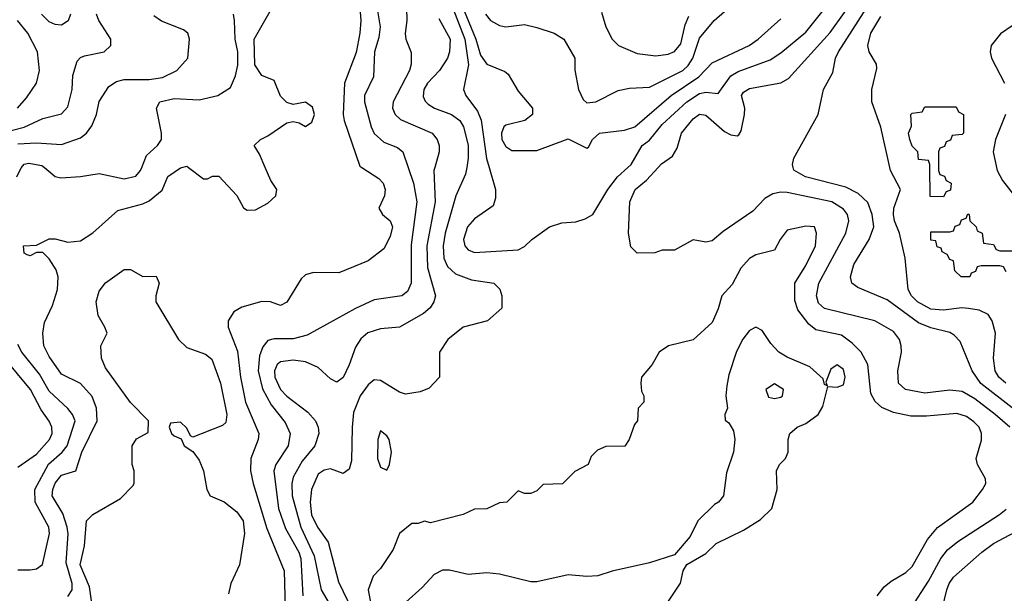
# Model space of a CAD drawing. Header units: inches. Extents: x 1793389 to 1900389, y 320802 to 470796.
# Tile 613 of 656: x 1853496 to 1856644, y 428638 to 430473. Entities that reach past the tile are written whole.
import ezdxf

# ---------------------------------------------------------------- set-up
doc = ezdxf.new("R2010")
doc.units = ezdxf.units.IN
doc.header["$MEASUREMENT"] = 0
doc.layers.add('B8452', color=7, linetype='Continuous')
doc.layers.add('B8453', color=7, linetype='Continuous')

msp = doc.modelspace()

# ---------------------------------------------------------------- linework, layer by layer
at = {"layer": 'B8452', "color": 2}
for points, elevation in [([(1853487, 429970), (1853500.8, 429999.2), (1853501.5, 430000)], 274), ([(1853650, 428627.7), (1853663.6, 428650), (1853663.5, 428670), (1853644.6, 428735.4), (1853650.9, 428829.1), (1853648.4, 428850), (1853633.7, 428893.7), (1853600.4, 428950), (1853602.3, 428970), (1853610, 428990.5), (1853630, 429016.4), (1853676, 429030), (1853694.3, 429090), (1853743.6, 429190), (1853742, 429230), (1853727.7, 429267.7), (1853690, 429309.3), (1853630, 429339.5), (1853590, 429396), (1853573.3, 429430), (1853569.6, 429470.4), (1853575.1, 429504.9), (1853600.9, 429559.1), (1853617.2, 429610), (1853619, 429650), (1853612.9, 429672.9), (1853590, 429708), (1853570, 429728), (1853550, 429728), (1853530, 429718), (1853520.4, 429720.4), (1853510, 429726), (1853508, 429750), (1853550, 429752), (1853590, 429772), (1853610, 429772), (1853650, 429761), (1853690, 429766), (1853730, 429791), (1853810, 429862.8), (1853890, 429883.8), (1853910, 429893.4), (1853951.9, 429928.1), (1853970, 429970.8), (1854010, 429998.8), (1854014.1, 430000)], 270), ([(1853575, 430000), (1853610, 429971.3), (1853627.5, 429967.5), (1853690, 429970.8), (1853750, 429980.7), (1853830, 429963.8), (1853867.5, 429972.5), (1853882, 429990), (1853886.2, 430000)], 274), ([(1854036.1, 430000), (1854083.6, 429963.6), (1854096.4, 429963.6), (1854112.7, 429972.7), (1854132.7, 429972.7), (1854190.7, 429910.7), (1854211.6, 429871.6), (1854223.6, 429863.6), (1854250, 429864.7), (1854290, 429886), (1854315.3, 429910), (1854318, 429930), (1854299, 429959), (1854281.5, 430000)], 270), ([(1854590.2, 430000), (1854644.8, 429964.8), (1854658.4, 429950), (1854664.2, 429930), (1854662.6, 429910), (1854644.4, 429870), (1854656.3, 429850), (1854681.1, 429830), (1854687.7, 429810), (1854680.2, 429779.8), (1854660, 429740), (1854610, 429701.1), (1854517, 429663), (1854435.2, 429664.8), (1854410, 429657), (1854396.1, 429643.9), (1854350, 429569.2), (1854330, 429559.3), (1854298, 429570), (1854270, 429571.5), (1854206.3, 429553.7), (1854181.1, 429538.9), (1854163, 429510), (1854162.8, 429490), (1854192.3, 429412.3), (1854202, 429330), (1854218.4, 429250), (1854260.5, 429150), (1854259.1, 429130), (1854234.9, 429070), (1854234.4, 429030), (1854242.4, 428990), (1854285.8, 428845.8), (1854342, 428710), (1854344.9, 428590)], 270), ([(1854738.2, 430000), (1854755.8, 429950), (1854766, 429890), (1854747.3, 429752.7), (1854748.2, 429630), (1854736.5, 429603.5), (1854718, 429590), (1854630, 429577.2), (1854570, 429549.4), (1854415.8, 429464.2), (1854370, 429451.8), (1854310, 429452), (1854290, 429446.6), (1854273.3, 429426.7), (1854262.4, 429397.6), (1854258.5, 429350), (1854272.2, 429292.2), (1854300.7, 429240.7), (1854345.1, 429185.1), (1854360.5, 429150), (1854354.9, 429110), (1854314.9, 429050), (1854308.4, 429030), (1854324, 428910), (1854345.5, 428845.5), (1854388.8, 428770), (1854395.2, 428750), (1854401.1, 428630)], 274), ([(1854823.3, 430000), (1854820.5, 429990), (1854824.9, 429890), (1854797.7, 429750), (1854799.9, 429679.9), (1854825.5, 429590), (1854820.5, 429570), (1854808.7, 429551.3), (1854787.3, 429532.7), (1854710, 429489.4), (1854650, 429483.7), (1854608.8, 429471.2), (1854587.4, 429452.6), (1854570, 429425.2), (1854550, 429368.7), (1854530, 429329), (1854510, 429314), (1854490, 429324), (1854450, 429360.9), (1854410, 429378.4), (1854370, 429384.2), (1854330, 429378.4), (1854319.1, 429370), (1854310.4, 429350), (1854312.2, 429330), (1854330.4, 429290), (1854350, 429268.5), (1854417.4, 429217.4), (1854442, 429190), (1854450.6, 429170), (1854453, 429150), (1854439.3, 429110), (1854399.4, 429060.6), (1854370.4, 429010), (1854366, 428990), (1854367.6, 428950), (1854394.9, 428850), (1854438, 428758), (1854460.3, 428650), (1854485.5, 428605.5)], 278), ([(1854925.3, 430000), (1854921.7, 429978.3), (1854890.3, 429909.7), (1854856.9, 429790), (1854850.3, 429750), (1854852, 429710), (1854864, 429684), (1854890, 429660.5), (1854941.1, 429641.1), (1855012, 429630), (1855030.9, 429610.9), (1855038, 429590), (1855038, 429550), (1854992, 429510), (1854914, 429490), (1854864.7, 429450), (1854838, 429410), (1854838, 429330), (1854805.4, 429294.6), (1854776.9, 429283.1), (1854730, 429275.3), (1854710, 429282), (1854650, 429319), (1854630, 429321.2), (1854610, 429305.2), (1854584.4, 429270), (1854563.8, 429216.2), (1854558.7, 429170), (1854557.5, 429062.5), (1854550, 429035.3), (1854530, 429022), (1854490, 429036), (1854470, 429032.3), (1854450, 429019.3), (1854428.8, 428970), (1854425.2, 428930), (1854429.3, 428889.3), (1854448.7, 428850), (1854482, 428802), (1854515.6, 428675.6), (1854573.8, 428553.8)], 282), ([(1854997.3, 430000), (1855017.3, 429930), (1855018, 429902), (1855010, 429878), (1854950, 429836), (1854928.2, 429810), (1854915.5, 429770), (1854919.1, 429750), (1854930, 429737.3), (1854950, 429728.2), (1855090, 429737.3), (1855110, 429747.7), (1855133.2, 429770), (1855190, 429810.5), (1855230, 429823), (1855274, 429826), (1855304.1, 429835.9), (1855328.7, 429850), (1855377, 429930), (1855407.3, 429970), (1855440.7, 430000)], 286), ([(1856662, 429170), (1856615.6, 429210), (1856550, 429260.5), (1856510, 429283.6), (1856470, 429287.6), (1856390, 429278.4), (1856328.7, 429290), (1856306, 429310), (1856303.7, 429350), (1856316, 429410), (1856315.1, 429430), (1856309.3, 429450), (1856290, 429476), (1856230, 429509.3), (1856070, 429549.6), (1856050, 429566), (1856044.2, 429590), (1856051.5, 429630), (1856137.6, 429790), (1856147.3, 429830), (1856142.9, 429850), (1856130, 429866.6), (1856092.7, 429890), (1855950, 429920.5), (1855930, 429921.6), (1855904.4, 429915.6), (1855878.8, 429901.2), (1855839.9, 429860.1), (1855745.1, 429794.9), (1855710, 429765.2), (1855690, 429761.2), (1855650, 429768.7), (1855590, 429735.3), (1855550, 429735.3), (1855527.3, 429727.3), (1855470, 429726), (1855450, 429746), (1855442.7, 429790), (1855446.6, 429890), (1855463.7, 429930), (1855500.1, 429959.9), (1855537.5, 430000)], 282), ([(1856670, 429231.1), (1856569.8, 429309.8), (1856541.6, 429350), (1856503.2, 429443.2), (1856484.1, 429464.1), (1856470, 429472.3), (1856410, 429487.3), (1856370, 429503), (1856270, 429576.9), (1856175.9, 429615.9), (1856157.2, 429630), (1856152.3, 429650), (1856162.9, 429690), (1856212.3, 429770), (1856227.3, 429810), (1856221.6, 429850), (1856208.2, 429888.2), (1856176.9, 429916.9), (1856137.3, 429937.3), (1856009, 429970), (1855971.7, 429991.7), (1855969.6, 430000)], 278), ([(1856649.5, 429310), (1856627.3, 429330), (1856615.1, 429350), (1856609.6, 429390), (1856616, 429470), (1856606, 429510), (1856592.7, 429530), (1856564.2, 429544.2), (1856530, 429549.6), (1856508.6, 429551.4), (1856450, 429544), (1856410, 429546.9), (1856367, 429570), (1856347.3, 429590), (1856337, 429610), (1856327, 429710), (1856309.6, 429790), (1856293, 429830), (1856289.7, 429850), (1856291.3, 429870), (1856312.6, 429930), (1856280.5, 429990), (1856278.3, 430000)], 274), ([(1856434, 430000), (1856434, 429990), (1856438, 429978), (1856452.7, 429972.7), (1856458, 429958), (1856474, 429950), (1856472.7, 429927.3), (1856458, 429922), (1856450, 429906), (1856407.3, 429907.3), (1856406.1, 430000)], 270), ([(1856619.2, 430000), (1856621.3, 429990), (1856639, 429959), (1856677.3, 429910)], 274), ([(1856650, 429666), (1856642, 429682), (1856630, 429686), (1856570, 429686), (1856558, 429682), (1856552.7, 429667.3), (1856538, 429662), (1856534, 429650), (1856506, 429650), (1856486, 429670), (1856482, 429702), (1856470, 429706), (1856462, 429722), (1856446, 429730), (1856442, 429742), (1856430, 429746), (1856426, 429766), (1856410, 429768), (1856410, 429794), (1856470, 429794), (1856482, 429798), (1856487.3, 429812.7), (1856502, 429818), (1856507.3, 429832.7), (1856522, 429838), (1856528, 429852), (1856532, 429850), (1856534, 429830), (1856554, 429810), (1856558, 429798), (1856574, 429790), (1856578, 429758), (1856610, 429754), (1856618, 429738), (1856630, 429734), (1856690, 429734)], 270), ([(1856238, 428630), (1856260.5, 428659.5), (1856282.4, 428677.6), (1856330, 428704.9), (1856350, 428724), (1856398.4, 428810), (1856431.1, 428848.9), (1856543.7, 428930), (1856575.1, 428970), (1856585.2, 428990), (1856584.7, 429004.7), (1856559, 429050), (1856554, 429070), (1856571.9, 429128.1), (1856572, 429150), (1856563.7, 429170), (1856546.7, 429186.7), (1856523.3, 429203.3), (1856492.9, 429212.9), (1856395.6, 429204.4), (1856345.4, 429205.4), (1856290, 429216.2), (1856253, 429233), (1856231.3, 429251.3), (1856217.7, 429277.7), (1856207.6, 429370), (1856186.6, 429410), (1856158.2, 429438.2), (1856123.8, 429463.8), (1856041.5, 429481.5), (1856019.3, 429499.3), (1855984.5, 429544.5), (1855974.5, 429574.5), (1855975.1, 429630), (1856010, 429686.8), (1856040.9, 429750), (1856044, 429790), (1856038, 429810), (1856010, 429812.7), (1855950, 429799.3), (1855927.3, 429770), (1855910, 429735.3), (1855850, 429721.2), (1855830, 429709), (1855802, 429678), (1855774.4, 429625.6), (1855740.7, 429590), (1855730, 429548), (1855710, 429504), (1855650, 429448.7), (1855570.7, 429429.3), (1855541, 429410), (1855518, 429370), (1855484.7, 429330), (1855482, 429310), (1855484.7, 429284.7), (1855492, 429270), (1855492, 429250), (1855474, 429230), (1855472, 429190), (1855462, 429178), (1855444.7, 429130), (1855431, 429109), (1855370, 429108), (1855343.6, 429096.4), (1855323.6, 429076.4), (1855314, 429050), (1855271.6, 429028.4), (1855231.6, 428988.4), (1855170, 428986), (1855150, 428966), (1855130, 428958), (1855110, 428958), (1855090, 428966), (1855054, 428930), (1855030, 428928), (1854990, 428908.7), (1854950, 428908), (1854914, 428890), (1854810, 428864), (1854790, 428868.7), (1854770, 428862), (1854750, 428862), (1854710.7, 428829.3), (1854690, 428779), (1854650, 428718), (1854626.4, 428693.6), (1854610.8, 428649.2), (1854625.3, 428570)], 286), ([(1853726, 428614), (1853718.9, 428658.9), (1853689.8, 428730), (1853703, 428790), (1853709.6, 428870.4), (1853729.6, 428890.4), (1853818.6, 428941.4), (1853858, 428982), (1853862, 428990), (1853862, 429030), (1853855.3, 429050), (1853855.3, 429110), (1853870, 429132), (1853907.3, 429152.7), (1853908, 429190), (1853850, 429249), (1853770, 429359), (1853757.2, 429390), (1853755.3, 429430), (1853775.3, 429470), (1853768.7, 429490), (1853746.6, 429526.6), (1853740.9, 429570), (1853750, 429604.7), (1853770, 429631), (1853830, 429674), (1853850, 429674), (1853890, 429652), (1853932.7, 429652.7), (1853942, 429630), (1853931.3, 429590), (1853931.3, 429570), (1854004, 429450), (1854030, 429424.9), (1854090, 429403), (1854110, 429386.8), (1854138.4, 429310), (1854158, 429210), (1854155.2, 429184.8), (1854144.5, 429175.5), (1854050, 429138), (1854042, 429142), (1854030, 429166), (1854010, 429186), (1853978, 429182), (1853974, 429170), (1853982, 429150), (1853990, 429142), (1854012.7, 429132.7), (1854022, 429110), (1854050, 429092), (1854070, 429064.7), (1854084, 429030), (1854094.8, 428970), (1854104.7, 428950), (1854150, 428930.8), (1854190, 428898.8), (1854210.3, 428870.3), (1854215.3, 428830), (1854198.8, 428730), (1854171.3, 428670), (1854163.5, 428636.5)], 266), ([(1855568, 428610), (1855609.3, 428670.7), (1855617.2, 428710), (1855629.1, 428730.9), (1855690, 428766), (1855722.7, 428797.3), (1855810, 428840.5), (1855865.3, 428874.7), (1855900.9, 428910), (1855918, 428970), (1855916, 429030), (1855926, 429050), (1855945.2, 429070), (1855953.2, 429090), (1855953.2, 429130), (1855959, 429150), (1855982, 429170), (1856010, 429181), (1856049.5, 429210.5), (1856064.5, 429235.5), (1856080.4, 429299.6), (1856110, 429298), (1856130, 429304.7), (1856135.1, 429330), (1856130, 429354), (1856110, 429369), (1856090, 429355.3), (1856074, 429314), (1856078, 429302), (1856070, 429306), (1856064.7, 429324.7), (1856022.7, 429362.7), (1855950, 429394), (1855923.7, 429410), (1855897.7, 429437.7), (1855870, 429479), (1855850, 429489), (1855830, 429479), (1855808.5, 429451.5), (1855788.5, 429411.5), (1855763.4, 429336.6), (1855757.6, 429302.4), (1855754.4, 429270), (1855758.8, 429230), (1855751.3, 429210), (1855752, 429192), (1855763.6, 429183.6), (1855778, 429158), (1855782.8, 429130), (1855778.8, 429090), (1855755.9, 429024.1), (1855746.8, 428950), (1855730.4, 428929.6), (1855717.3, 428922.7), (1855664, 428870), (1855639.8, 428820.2), (1855590, 428762), (1855510, 428736), (1855390.6, 428709.4), (1855345.2, 428694.8), (1855310, 428692.3), (1855250, 428698), (1855150, 428675.1), (1855130, 428675.1), (1855030, 428699.3), (1854990, 428704), (1854930, 428699), (1854870, 428712.7), (1854847.7, 428712.3), (1854821.1, 428698.9), (1854783.4, 428656.6), (1854730.6, 428610)], 290), ([(1853490, 428713.4), (1853530, 428713), (1853550, 428716.3), (1853569.5, 428730.5), (1853591.2, 428830), (1853589.6, 428850), (1853546, 428930), (1853544.7, 428970), (1853588.3, 429051.7), (1853631.8, 429090), (1853647.8, 429110), (1853673, 429190), (1853665.1, 429210), (1853649.7, 429229.7), (1853590, 429285.1), (1853558.9, 429338.9), (1853502.9, 429410), (1853490, 429434)], 274), ([(1853490, 429042), (1853550, 429083.8), (1853591.3, 429130), (1853599.6, 429150), (1853598.4, 429170), (1853590, 429189), (1853564.8, 429224.8), (1853530.7, 429290.7), (1853447.3, 429390)], 278), ([(1856345.2, 428590), (1856402.5, 428677.5), (1856441.6, 428750), (1856462.8, 428777.2), (1856495.6, 428804.4), (1856629.3, 428890), (1856650, 428907.7)], 282), ([(1856432, 428530), (1856460.7, 428650), (1856467.6, 428670), (1856482, 428690), (1856572.3, 428770), (1856610, 428797.6), (1856696.1, 428843.9)], 278)]:
    msp.add_lwpolyline(points, dxfattribs=dict(at, elevation=elevation))
for points, elevation in [([(1855910, 429308), (1855882, 429290), (1855890, 429266), (1855910, 429261), (1855930, 429266), (1855935.3, 429270), (1855938, 429290)], 294), ([(1854650, 429158), (1854641, 429130), (1854640.7, 429070), (1854650, 429042), (1854670, 429032), (1854679, 429050), (1854685.2, 429090), (1854677.2, 429130), (1854670, 429142)], 286)]:
    msp.add_lwpolyline(points, close=True, dxfattribs=dict(at, elevation=elevation))
at = {"layer": 'B8453', "color": 2}
for points, elevation in [([(1854625.8, 430585.8), (1854648.4, 430450), (1854644.4, 430415.6), (1854630.7, 430370), (1854627.7, 430290), (1854598.4, 430230), (1854598.4, 430210), (1854619.5, 430130), (1854629, 430109), (1854660.7, 430080.7), (1854704.1, 430064.1), (1854720.7, 430050), (1854738.2, 430000)], 274), ([(1854850, 430590.3), (1854919.4, 430410), (1854931.3, 430328.7), (1854914.8, 430250), (1854922.8, 430230), (1854959.9, 430179.9), (1854971.6, 430151.6), (1854989, 430029), (1854997.3, 430000)], 286), ([(1854877.7, 430597.7), (1854954.6, 430410), (1854970, 430358.8), (1854990, 430330.8), (1855047.5, 430307.5), (1855058.5, 430298.5), (1855090, 430244.7), (1855136, 430190), (1855136, 430170), (1855111.3, 430150), (1855050, 430135.1), (1855044, 430130), (1855036.3, 430110), (1855038, 430090), (1855050, 430066.8), (1855070, 430054.8), (1855150, 430054), (1855250, 430092), (1855310, 430062), (1855315.3, 430064.7), (1855328, 430090), (1855349.7, 430110.3), (1855430, 430119.5), (1855462.7, 430130), (1855579.6, 430230), (1855667.8, 430290), (1855710, 430334.9), (1855829, 430390), (1855857.2, 430410), (1855930, 430476)], 290), ([(1855537.5, 430000), (1855548.3, 430011.7), (1855583.3, 430036.7), (1855598.6, 430061.4), (1855612.3, 430110), (1855650, 430155.5), (1855670, 430170.4), (1855690, 430167.7), (1855750, 430114.9), (1855770, 430104.9), (1855790, 430101), (1855795.5, 430104.5), (1855802.7, 430117.3), (1855813.6, 430170), (1855814.5, 430190), (1855804.5, 430230), (1855810, 430241), (1855830, 430252.7), (1855930, 430270.8), (1855954.8, 430285.2), (1856087.7, 430432.3), (1856179.5, 430560.5)], 282), ([(1854281.5, 430000), (1854263.1, 430043.1), (1854246, 430070), (1854266, 430090), (1854290, 430101), (1854350, 430142.8), (1854370, 430146.8), (1854390, 430142.8), (1854410, 430131.3), (1854430, 430144.7), (1854439, 430170), (1854432.5, 430192.5), (1854410, 430208.7), (1854370, 430202), (1854350, 430208), (1854330, 430228), (1854310, 430278), (1854270, 430294), (1854248.3, 430328.3), (1854245.4, 430410), (1854305.1, 430514.9)], 270), ([(1854583.7, 430510), (1854587.2, 430470), (1854584.2, 430430), (1854572.1, 430367.9), (1854534.4, 430270), (1854530.3, 430170), (1854533.4, 430150), (1854584, 430004), (1854590.2, 430000)], 270), ([(1854732.7, 430510), (1854734, 430470), (1854728.5, 430428.5), (1854730.5, 430410), (1854748.1, 430368.1), (1854748, 430330), (1854743, 430310), (1854690.4, 430210), (1854688, 430190), (1854696.3, 430170), (1854713.8, 430153.8), (1854814.8, 430110), (1854830.7, 430090), (1854837.3, 430070), (1854837.3, 430050), (1854823.3, 430000)], 278), ([(1855440.7, 430000), (1855451.8, 430010), (1855486.6, 430070), (1855510, 430087.7), (1855550, 430137.6), (1855629.7, 430210), (1855670, 430236.9), (1855690, 430241.1), (1855730, 430236.3), (1855770, 430293.7), (1855793, 430307), (1855896.1, 430343.9), (1855930, 430366.4), (1856010, 430432.7), (1856070, 430507.7)], 286), ([(1855969.6, 430000), (1855967, 430010), (1855971.6, 430030), (1856049.5, 430170), (1856066.6, 430250), (1856096, 430304), (1856105.1, 430350), (1856114.5, 430370), (1856204, 430510)], 278), ([(1853430, 430109.1), (1853510.9, 430129.1), (1853570, 430157.3), (1853630, 430172), (1853650, 430194), (1853664, 430250), (1853665.6, 430294.4), (1853680.2, 430339.8), (1853690, 430352), (1853703.1, 430356.9), (1853766, 430370), (1853788, 430390), (1853788, 430410), (1853748.7, 430470), (1853742, 430490)], 282), ([(1853490, 430075.8), (1853550, 430078.9), (1853630, 430073.7), (1853690, 430094.9), (1853709.7, 430110.3), (1853726.5, 430133.5), (1853742, 430170), (1853750, 430211), (1853781, 430259), (1853805.2, 430274.8), (1853830, 430281.7), (1853910, 430281.7), (1853952.3, 430287.7), (1853999, 430310), (1854033.2, 430350), (1854039.3, 430410), (1854033.2, 430430), (1854020.1, 430440.1), (1853950, 430467.8), (1853924.6, 430484.6)], 278), ([(1853658, 430490), (1853651.1, 430468.9), (1853630, 430455.3), (1853610, 430457.2), (1853590, 430466), (1853566, 430490)], 282), ([(1853886.2, 430000), (1853902, 430038), (1853937.2, 430070), (1853949.2, 430090), (1853949.2, 430110), (1853933.2, 430190), (1853944, 430210), (1853990, 430220.5), (1854070, 430216), (1854130, 430230.8), (1854170, 430256), (1854186.3, 430293.7), (1854193.2, 430326.8), (1854194, 430370), (1854185.1, 430410), (1854182.7, 430470), (1854179.3, 430490)], 274), ([(1854836.4, 430476.4), (1854872.4, 430410), (1854870.6, 430370), (1854864, 430350), (1854838, 430310), (1854800.4, 430270), (1854788.5, 430250), (1854786.7, 430226.7), (1854792.4, 430212.4), (1854802.6, 430202.6), (1854822.8, 430190), (1854877.3, 430170), (1854903.8, 430150), (1854915.3, 430130), (1854930, 430072), (1854930.3, 430030), (1854925.3, 430000)], 282), ([(1854985.5, 430490), (1855002, 430470), (1855030, 430454.4), (1855050, 430450.4), (1855110, 430457.3), (1855150, 430447.7), (1855204.7, 430430), (1855236, 430410), (1855270.8, 430350), (1855271.1, 430311.1), (1855282.8, 430250), (1855298, 430218), (1855310, 430206.8), (1855338, 430210), (1855410, 430246.8), (1855446, 430254), (1855510, 430257.1), (1855616.2, 430310), (1855634, 430326), (1855648.3, 430350), (1855670, 430414), (1855717, 430470), (1855750, 430499.3)], 294), ([(1855356.7, 430496.7), (1855370.8, 430450), (1855391, 430410), (1855411.3, 430390), (1855470, 430364.9), (1855530, 430357.3), (1855570, 430362), (1855590, 430370.6), (1855610, 430396), (1855624, 430456), (1855636, 430484)], 298), ([(1856278.3, 430000), (1856250, 430128.7), (1856221.3, 430210), (1856220.5, 430250), (1856237, 430317), (1856236, 430330), (1856211.8, 430370), (1856207.6, 430390), (1856217.6, 430430), (1856250, 430482.8)], 274), ([(1853489.5, 430190), (1853517.5, 430222.5), (1853549.6, 430270), (1853559.6, 430310), (1853553.3, 430370), (1853522.4, 430430), (1853489.5, 430470)], 286), ([(1856670, 430452.8), (1856632.3, 430427.7), (1856602.4, 430390), (1856599.3, 430370), (1856603.8, 430350), (1856645.5, 430270)], 274), ([(1856406.1, 430000), (1856406, 430010), (1856402, 430022), (1856370, 430026), (1856368, 430050), (1856350, 430068), (1856342, 430090), (1856338, 430110), (1856347.3, 430132.7), (1856346, 430170), (1856350, 430174), (1856382, 430178), (1856390, 430194), (1856490, 430194), (1856498, 430178), (1856514, 430170), (1856514, 430110), (1856510, 430106), (1856478, 430102), (1856472.7, 430087.3), (1856458, 430082), (1856452.7, 430067.3), (1856438, 430062), (1856434, 430050), (1856434, 430000)], 270), ([(1856648.5, 430170), (1856616.5, 430090), (1856608.5, 430050), (1856619.2, 430000)], 274), ([(1853501.5, 430000), (1853510, 430010.6), (1853525.6, 430014.4), (1853566.7, 430006.7), (1853575, 430000)], 274), ([(1854014.1, 430000), (1854030, 430004.7), (1854036.1, 430000)], 270)]:
    msp.add_lwpolyline(points, dxfattribs=dict(at, elevation=elevation))

doc.saveas('drawing.dxf')
